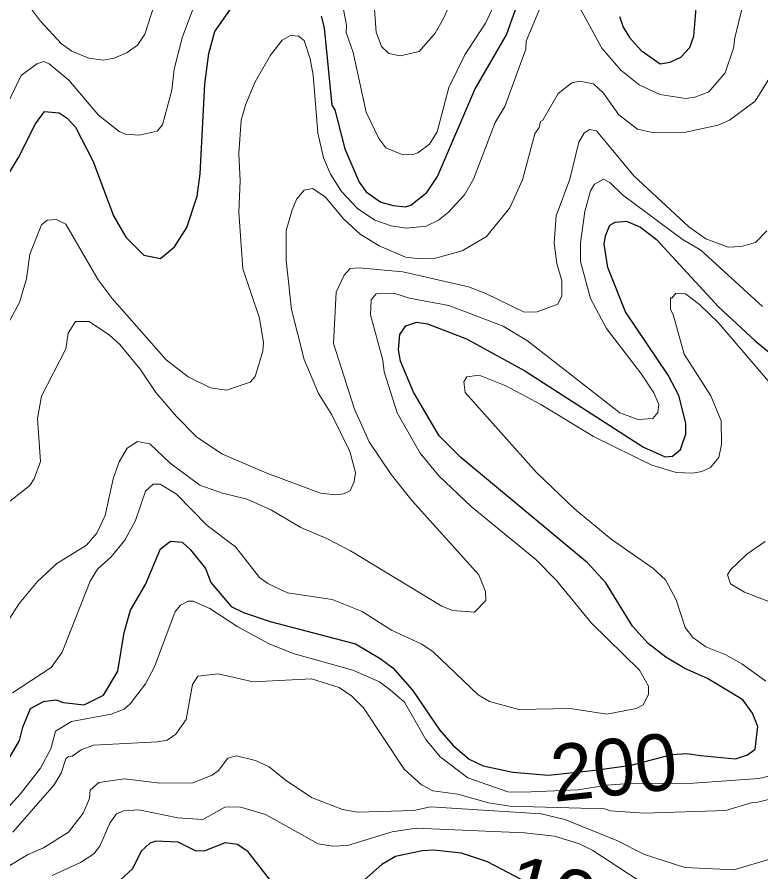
# Model space of a CAD drawing. Extents: x 673.3 to 698.5, y 6984.3 to 7012.3.
# Drawn here: x 690.807 to 691.857, y 6991.114 to 6992.322 of the extents above; entities that cross this region are included whole.
import ezdxf
from ezdxf.enums import TextEntityAlignment as Align

# ---------------------------------------------------------------- set-up
doc = ezdxf.new("R2010")
doc.units = 0
doc.header["$LTSCALE"] = 0.032
doc.layers.add('1', color=7, linetype='Continuous', lineweight=25)
doc.layers.add('2', color=7, linetype='Continuous', lineweight=13)
doc.layers.add('61', color=7, linetype='Continuous')

msp = doc.modelspace()

# ---------------------------------------------------------------- linework, layer by layer
at = {"layer": '1'}
for points in [[(690.7692, 6992.0575), (690.8091, 6992.1235), (690.833, 6992.171), (690.8459, 6992.1884), (690.8662, 6992.1866), (690.8776, 6992.1792), (690.8895, 6992.1663), (690.9146, 6992.1178), (690.9432, 6992.0413), (690.9605, 6992.0112), (690.986, 6991.9858), (691.0092, 6991.9809), (691.0292, 6991.9974), (691.0467, 6992.0247), (691.0614, 6992.0689), (691.0655, 6992.1003), (691.0721, 6992.2271), (691.0776, 6992.2706), (691.0859, 6992.3016), (691.1513, 6992.395)], [(691.3, 6992.0752), (691.3204, 6992.0606), (691.3379, 6992.0557), (691.3554, 6992.0541), (691.363, 6992.0561), (691.3854, 6992.0742), (691.4003, 6992.0966), (691.453, 6992.2198), (691.498, 6992.297), (691.5159, 6992.3475)], [(691.6575, 6992.3227), (691.6625, 6992.3079), (691.6715, 6992.2932), (691.6879, 6992.2746), (691.7146, 6992.2561), (691.7288, 6992.2584), (691.7442, 6992.2651), (691.7569, 6992.2791), (691.7625, 6992.295), (691.7667, 6992.3463)], [(691.2364, 6992.323), (691.2407, 6992.3068), (691.2513, 6992.1975), (691.2553, 6992.191), (691.2695, 6992.1358), (691.2901, 6992.0885), (691.3, 6992.0752)], [(690.7887, 6991.2627), (690.8106, 6991.3002), (690.8151, 6991.3191), (690.8261, 6991.3452), (690.8442, 6991.355), (690.8619, 6991.3576), (690.8727, 6991.3536), (690.9015, 6991.3504), (690.929, 6991.364), (690.949, 6991.3979), (690.9582, 6991.4526), (690.9671, 6991.4842), (690.9884, 6991.5204), (691.0095, 6991.5709), (691.0234, 6991.5816), (691.0399, 6991.5801), (691.0518, 6991.5692), (691.0728, 6991.5431), (691.0806, 6991.5233), (691.1092, 6991.4893), (691.1265, 6991.4807), (691.1643, 6991.4683), (691.2848, 6991.4366), (691.3197, 6991.416), (691.3372, 6991.4027), (691.3654, 6991.3713), (691.4034, 6991.3153), (691.4227, 6991.2928), (691.4452, 6991.2737), (691.465, 6991.2642), (691.5067, 6991.2551), (691.5572, 6991.2512), (691.6231, 6991.2582), (691.6741, 6991.2651), (691.7313, 6991.2804), (691.7525, 6991.2818), (691.7716, 6991.2788), (691.821, 6991.274), (691.8382, 6991.2796), (691.8489, 6991.288), (691.8529, 6991.32), (691.8453, 6991.3386), (691.8316, 6991.3576), (691.7815, 6991.3877), (691.7498, 6991.4019), (691.7229, 6991.4176), (691.6977, 6991.4373), (691.6756, 6991.4617), (691.6379, 6991.523), (691.6122, 6991.5512), (691.4333, 6991.6999), (691.4026, 6991.7306), (691.3666, 6991.7921), (691.348, 6991.836), (691.3456, 6991.8517), (691.3471, 6991.8736), (691.3558, 6991.8857), (691.3706, 6991.891), (691.3862, 6991.8886), (691.4412, 6991.8674), (691.5237, 6991.8221), (691.6911, 6991.7143), (691.7217, 6991.7007), (691.7324, 6991.7016), (691.7433, 6991.7109), (691.7511, 6991.7334), (691.7511, 6991.7481), (691.7413, 6991.7872), (691.7261, 6991.816), (691.6661, 6991.9056), (691.6411, 6991.9684), (691.6359, 6992.001), (691.6376, 6992.0128), (691.6439, 6992.0281), (691.6511, 6992.0322), (691.6672, 6992.0336), (691.687, 6992.0253), (691.7095, 6992.0076), (691.7973, 6991.9126)], [(691.7973, 6991.9126), (691.849, 6991.8647), (691.9015, 6991.8211)], [(691.1764, 6991.0872), (691.133, 6991.1426), (691.1183, 6991.1531), (691.1007, 6991.1557), (691.0718, 6991.1442), (691.06, 6991.1436), (691.0344, 6991.1565), (691.0028, 6991.1581), (690.9946, 6991.1549), (690.982, 6991.1437), (690.9699, 6991.1189), (690.9475, 6991.0981)], [(691.5292, 6991.098), (691.471, 6991.1285), (691.4343, 6991.1411), (691.3955, 6991.1451), (691.3787, 6991.1444), (691.341, 6991.136), (691.322, 6991.1248), (691.2654, 6991.075)]]:
    msp.add_lwpolyline(points, dxfattribs=at)
at = {"layer": '2'}
for points in [[(690.8258, 6992.335), (690.84, 6992.316), (690.8697, 6992.2839), (690.8842, 6992.2736), (690.9083, 6992.2637), (690.9283, 6992.2609), (690.9439, 6992.2641), (690.9625, 6992.2717), (690.9768, 6992.2823), (690.9873, 6992.2977), (691.0274, 6992.4227)], [(691.3105, 6992.3458), (691.3137, 6992.3005), (691.3212, 6992.2805), (691.3318, 6992.2707), (691.3478, 6992.2674), (691.3746, 6992.2731), (691.3973, 6992.2994), (691.4091, 6992.3198), (691.4515, 6992.4159)], [(690.7922, 6992.1964), (690.8128, 6992.2394), (690.835, 6992.2559), (690.8445, 6992.2591), (690.8523, 6992.2561), (690.8799, 6992.2329), (690.9221, 6992.1835), (690.9512, 6992.1603), (690.9601, 6992.1563), (690.9793, 6992.155), (691.0047, 6992.161), (691.0122, 6992.1698), (691.0256, 6992.2188), (691.0289, 6992.2484), (691.0399, 6992.2925), (691.0645, 6992.3584)], [(691.2634, 6992.3551), (691.2721, 6992.3103), (691.2715, 6992.3), (691.2813, 6992.272), (691.2996, 6992.1876), (691.3178, 6992.1504), (691.3276, 6992.1373), (691.3491, 6992.1281), (691.3646, 6992.1273), (691.3728, 6992.13), (691.3891, 6992.1424), (691.4, 6992.1597), (691.4167, 6992.2223), (691.4389, 6992.2685), (691.4682, 6992.3132), (691.4836, 6992.3465)], [(691.5505, 6992.3483), (691.5257, 6992.2877), (691.5254, 6992.2765), (691.4953, 6992.1955)], [(691.8324, 6992.3427), (691.82, 6992.2928), (691.8185, 6992.2782), (691.8066, 6992.2432), (691.7836, 6992.2161), (691.7639, 6992.2089), (691.751, 6992.2071), (691.7144, 6992.2126), (691.6851, 6992.2261), (691.6591, 6992.247), (691.6323, 6992.278), (691.593, 6992.3512)], [(691.4953, 6992.1955), (691.4817, 6992.1732), (691.4513, 6992.0929), (691.4388, 6992.0709), (691.4162, 6992.0464), (691.402, 6992.0349), (691.3843, 6992.0264), (691.3561, 6992.0239), (691.335, 6992.0271), (691.3118, 6992.0351), (691.2877, 6992.0515), (691.265, 6992.0754), (691.2493, 6992.0999), (691.2396, 6992.1231), (691.2315, 6992.1585), (691.225, 6992.24), (691.2209, 6992.2628), (691.2123, 6992.2887), (691.2043, 6992.295), (691.1929, 6992.2958), (691.181, 6992.2892), (691.1647, 6992.2681), (691.1431, 6992.2306), (691.1297, 6992.1987), (691.1233, 6992.1764), (691.12, 6992.1292), (691.1217, 6992.0905), (691.12, 6992.0464), (691.1256, 6991.9663), (691.1492, 6991.8966), (691.155, 6991.8624), (691.154, 6991.8498), (691.1431, 6991.8144), (691.1359, 6991.8062), (691.1024, 6991.7951), (691.0799, 6991.7981), (691.0483, 6991.8138), (691.0176, 6991.8379), (690.941, 6991.9244), (690.9215, 6991.9507), (690.8758, 6992.0296), (690.8626, 6992.036), (690.8494, 6992.035), (690.8414, 6992.0286), (690.8251, 6991.987), (690.8202, 6991.9524), (690.8104, 6991.9186), (690.7852, 6991.8717)], [(690.8415, 6991.7866), (690.8756, 6991.8533), (690.8792, 6991.8755), (690.8894, 6991.8921), (690.9089, 6991.8918), (690.9374, 6991.8725), (690.952, 6991.8595), (690.9806, 6991.8246), (691.0029, 6991.7916), (691.032, 6991.7575), (691.0608, 6991.7287), (691.0971, 6991.7044), (691.1594, 6991.6776), (691.2354, 6991.6493), (691.2558, 6991.6469), (691.268, 6991.6484), (691.2772, 6991.6528), (691.2827, 6991.666), (691.2845, 6991.6786), (691.2765, 6991.7082), (691.2514, 6991.7603), (691.2323, 6991.7904), (691.2124, 6991.8381), (691.1942, 6991.9088), (691.1868, 6991.9785), (691.1868, 6992.0203), (691.1951, 6992.0497), (691.2021, 6992.0652), (691.2122, 6992.0776), (691.2238, 6992.0798), (691.2419, 6992.068), (691.2681, 6992.0364), (691.2911, 6992.0151), (691.3182, 6991.9989), (691.3551, 6991.983), (691.3715, 6991.9807), (691.3975, 6991.9814), (691.4355, 6991.9918), (691.4695, 6992.0118), (691.5027, 6992.0524), (691.5203, 6992.0922), (691.538, 6992.1568), (691.5442, 6992.1658), (691.5459, 6992.1743), (691.549, 6992.1762), (691.571, 6992.2142), (691.5902, 6992.2292), (691.6011, 6992.2314), (691.6206, 6992.2274), (691.6347, 6992.2143), (691.6563, 6992.1839), (691.6826, 6992.1635), (691.7058, 6992.1586), (691.7487, 6992.1587), (691.7968, 6992.1692), (691.8125, 6992.1763), (691.8488, 6992.2031), (691.8881, 6992.2664)], [(691.8656, 6992.0201), (691.8495, 6992.0034), (691.8298, 6991.9977), (691.811, 6991.9969), (691.7794, 6992.0088), (691.7551, 6992.0256), (691.6775, 6992.0975), (691.625, 6992.1614), (691.6152, 6992.163), (691.6076, 6992.158), (691.6, 6992.1451), (691.5874, 6992.0932), (691.568, 6992.041), (691.565, 6992.0029), (691.5688, 6991.974), (691.576, 6991.9494), (691.5761, 6991.928), (691.5704, 6991.9166), (691.5414, 6991.9054), (691.5226, 6991.9049), (691.4688, 6991.9317), (691.4444, 6991.9407), (691.3516, 6991.9619), (691.29, 6991.9676), (691.277, 6991.9666), (691.2689, 6991.9576), (691.2576, 6991.9335), (691.2535, 6991.8609), (691.2832, 6991.768), (691.3039, 6991.722), (691.3352, 6991.6757), (691.3645, 6991.6384), (691.459, 6991.5339), (691.4684, 6991.5103), (691.4685, 6991.498), (691.4528, 6991.4815), (691.4218, 6991.4836), (691.4066, 6991.4896), (691.2778, 6991.568), (691.2441, 6991.5856), (691.2074, 6991.601), (691.1659, 6991.6255), (691.1317, 6991.6409), (691.097, 6991.6493), (691.0649, 6991.6605), (691.023, 6991.6918), (690.9945, 6991.7192), (690.9768, 6991.7225), (690.9622, 6991.7128), (690.9513, 6991.6938), (690.9424, 6991.6696), (690.9311, 6991.6178), (690.9194, 6991.5928), (690.9049, 6991.5759), (690.8631, 6991.5502), (690.836, 6991.5247)], [(691.009, 6991.6622), (691.0318, 6991.6478), (691.0752, 6991.6036), (691.1155, 6991.5738), (691.1493, 6991.5304), (691.161, 6991.522), (691.1887, 6991.5088), (691.2517, 6991.4994), (691.2941, 6991.4824), (691.3356, 6991.4559), (691.3785, 6991.4361), (691.3942, 6991.4254), (691.458, 6991.3644), (691.4737, 6991.3551), (691.5152, 6991.3439), (691.5877, 6991.3454), (691.6394, 6991.3374), (691.681, 6991.3452), (691.6909, 6991.3504), (691.6982, 6991.3651), (691.6982, 6991.377), (691.6855, 6991.3995), (691.6177, 6991.4658), (691.5683, 6991.5259), (691.5391, 6991.5558), (691.448, 6991.6308), (691.4023, 6991.6741), (691.3762, 6991.7061), (691.3437, 6991.763), (691.3253, 6991.8209), (691.3235, 6991.8374), (691.306, 6991.9013), (691.3067, 6991.9224), (691.3138, 6991.9308), (691.3387, 6991.9318), (691.3608, 6991.925), (691.4167, 6991.9147), (691.4933, 6991.8853), (691.5275, 6991.8646), (691.658, 6991.7629), (691.6838, 6991.7534), (691.7046, 6991.7547), (691.7117, 6991.7635), (691.7127, 6991.7749), (691.7058, 6991.7913), (691.6886, 6991.8176), (691.6392, 6991.8819), (691.6165, 6991.9243), (691.6022, 6991.9768), (691.6022, 6992.0029), (691.6083, 6992.0471), (691.6165, 6992.0763), (691.6219, 6992.0859), (691.6347, 6992.0929), (691.6437, 6992.0881), (691.6614, 6992.0709), (691.7459, 6992.008), (691.7724, 6991.9929), (691.8595, 6991.9131)], [(691.8811, 6991.792), (691.7965, 6991.8906), (691.7705, 6991.9157), (691.7505, 6991.9311), (691.7368, 6991.9318), (691.7312, 6991.9249), (691.7292, 6991.9257), (691.7292, 6991.909), (691.7332, 6991.9017), (691.7486, 6991.8458), (691.7861, 6991.7869), (691.8008, 6991.7515), (691.8016, 6991.7183), (691.7975, 6991.6997), (691.7858, 6991.6856), (691.7735, 6991.6801), (691.7607, 6991.6778), (691.7376, 6991.6785), (691.7031, 6991.6891), (691.6206, 6991.7295), (691.5462, 6991.7745), (691.4967, 6991.8009), (691.4591, 6991.8161), (691.442, 6991.8137), (691.4377, 6991.8066), (691.4395, 6991.7917), (691.5402, 6991.6785), (691.5941, 6991.6273), (691.6458, 6991.5845), (691.7045, 6991.5435), (691.7224, 6991.5272), (691.7372, 6991.4986), (691.7499, 6991.4595), (691.7611, 6991.4454), (691.7792, 6991.4324), (691.8073, 6991.4212), (691.8299, 6991.4083), (691.8641, 6991.3839)], [(690.785, 6991.6286), (690.8248, 6991.6603), (690.8311, 6991.6699), (690.8398, 6991.6941), (690.8357, 6991.7549), (690.8415, 6991.7866)], [(690.8006, 6991.3672), (690.8551, 6991.403), (690.8704, 6991.4248), (690.91, 6991.5249), (690.9207, 6991.5419), (690.9398, 6991.5594), (690.9591, 6991.583), (690.9742, 6991.611), (690.9884, 6991.6524), (690.9989, 6991.6622), (691.009, 6991.6622)], [(691.8826, 6991.4909), (691.834, 6991.5097), (691.8143, 6991.5214), (691.8099, 6991.5339), (691.814, 6991.5411), (691.8373, 6991.5633), (691.8629, 6991.581)], [(690.836, 6991.5247), (690.8097, 6991.4937), (690.7789, 6991.4456)], [(691.8762, 6991.2515), (691.8543, 6991.2462), (691.7619, 6991.2397), (691.6706, 6991.2392), (691.6398, 6991.2371), (691.5991, 6991.2302), (691.522, 6991.2272), (691.4998, 6991.2274), (691.4434, 6991.2473), (691.4043, 6991.277), (691.384, 6991.3013), (691.3539, 6991.3542), (691.3335, 6991.3717), (691.3187, 6991.3829), (691.281, 6991.3993), (691.1969, 6991.423), (691.1626, 6991.4365), (691.1187, 6991.4607), (691.0791, 6991.4865), (691.0554, 6991.4967), (691.0486, 6991.4969), (691.0376, 6991.4911), (691.0303, 6991.4821), (691.001, 6991.4041), (690.9884, 6991.3802), (690.9666, 6991.3518), (690.9582, 6991.3444), (690.9399, 6991.3371), (690.8838, 6991.3267), (690.8613, 6991.3131), (690.8544, 6991.2883), (690.8402, 6991.2612), (690.8119, 6991.2247), (690.7299, 6991.1352)], [(690.8011, 6991.1707), (690.8595, 6991.2374), (690.8691, 6991.2537), (690.876, 6991.2742), (690.8796, 6991.2776), (690.8846, 6991.278), (690.8974, 6991.2867), (690.9149, 6991.2933), (691.0051, 6991.2981), (691.0188, 6991.3007), (691.0312, 6991.309), (691.0457, 6991.3299), (691.0545, 6991.3791), (691.0623, 6991.3911), (691.0907, 6991.3943), (691.1403, 6991.383), (691.2224, 6991.3871), (691.2617, 6991.3747), (691.2794, 6991.3627), (691.2958, 6991.3463), (691.3533, 6991.2597), (691.3781, 6991.2374), (691.394, 6991.2291), (691.4292, 6991.2242), (691.4725, 6991.2121), (691.5027, 6991.2074), (691.6363, 6991.2037), (691.6445, 6991.2006), (691.6924, 6991.1973), (691.8076, 6991.2014), (691.8448, 6991.2127), (691.8528, 6991.2128), (691.9123, 6991.228)], [(691.8731, 6991.1332), (691.819, 6991.1175), (691.7497, 6991.1206), (691.6926, 6991.139), (691.6537, 6991.1588), (691.5803, 6991.1885), (691.5467, 6991.1964), (691.3905, 6991.2062), (691.3669, 6991.2014), (691.2874, 6991.199), (691.2663, 6991.2026), (691.2224, 6991.2197), (691.1856, 6991.2444), (691.1626, 6991.2631), (691.1434, 6991.2717), (691.1168, 6991.2785), (691.1045, 6991.2752), (691.0912, 6991.2575), (691.0823, 6991.2509), (691.0551, 6991.2405), (691.0083, 6991.2397), (690.9587, 6991.2461), (690.9226, 6991.2409), (690.91, 6991.2298), (690.9092, 6991.2183), (690.9001, 6991.1974), (690.8794, 6991.1708), (690.8443, 6991.1485), (690.8217, 6991.1385), (690.782, 6991.1152)], [(690.8567, 6991.1096), (690.8963, 6991.1277), (690.9153, 6991.1401), (690.9238, 6991.1508), (690.9379, 6991.1832), (690.9472, 6991.1966), (690.9574, 6991.2006), (690.9789, 6991.2021), (691.034, 6991.1907), (691.069, 6991.1885), (691.1003, 6991.2061), (691.121, 6991.2063), (691.1577, 6991.1955), (691.2321, 6991.1543), (691.2529, 6991.1509), (691.2734, 6991.1517), (691.3366, 6991.1712), (691.3702, 6991.176), (691.5234, 6991.1695), (691.5657, 6991.1647), (691.6008, 6991.154), (691.6198, 6991.1445), (691.7066, 6991.0876)]]:
    msp.add_lwpolyline(points, dxfattribs=at)

# ---------------------------------------------------------------- texts
at = {"layer": '61'}
msp.add_text('200', height=0.08, rotation=6.072, dxfattribs=at).set_placement((691.6536, 6991.2227), align=Align.CENTER)
at = {"layer": '61', "width": 1.05}
msp.add_text('100', height=0.08, rotation=345.069, dxfattribs=at).set_placement((691.5812, 6991.0392), align=Align.CENTER)

doc.saveas('drawing.dxf')
